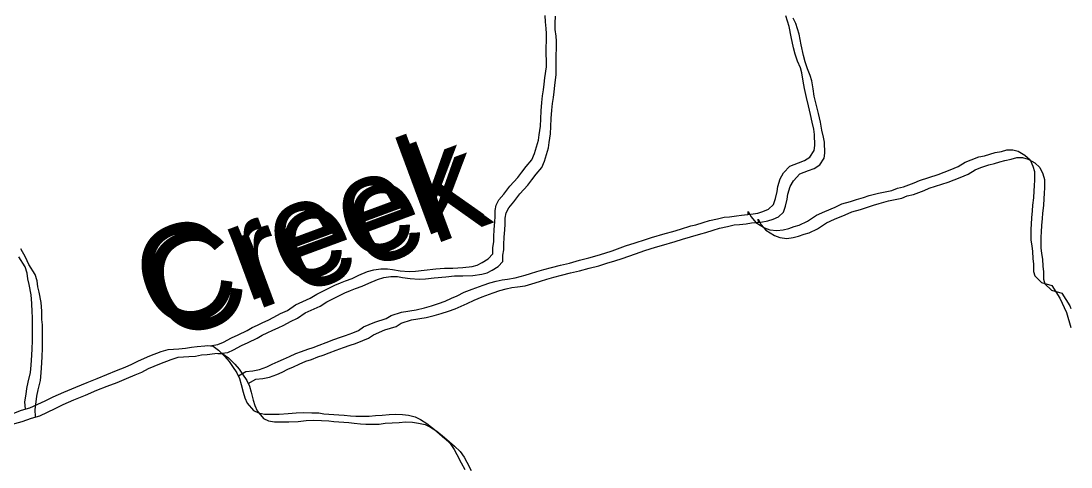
# Model space of a CAD drawing. Extents: x -21.1 to 50.3, y -4.9 to 22.1.
# Drawn here: x 49.24 to 50.256, y 18.76 to 19.192 of the extents above; entities that cross this region are included whole.
import ezdxf

# ---------------------------------------------------------------- set-up
doc = ezdxf.new("R2010")
doc.units = 0
doc.layers.add('GM_X_Minor_River', color=7, linetype='Continuous')
doc.layers.add('GM_X_Minor_River_Text', color=7, linetype='Continuous')

msp = doc.modelspace()

# ---------------------------------------------------------------- linework, layer by layer
at = {"layer": 'GM_X_Minor_River'}
for points in [[(49.45, 18.8481), (49.4501, 18.8481), (49.4573, 18.8523), (49.4641, 18.8531), (49.4706, 18.8543), (49.4778, 18.857), (49.4828, 18.8593), (49.4885, 18.862), (49.4938, 18.8643), (49.4995, 18.867), (49.5059, 18.8697), (49.5112, 18.8716), (49.5173, 18.8739), (49.5226, 18.8755), (49.5283, 18.8778), (49.5352, 18.8805), (49.5424, 18.8832), (49.5489, 18.8855), (49.5538, 18.8871), (49.561, 18.8898), (49.5663, 18.8921), (49.5713, 18.8955), (49.5823, 18.9001), (49.5933, 18.9036), (49.5982, 18.9067), (49.6081, 18.9098), (49.6222, 18.9121), (49.6302, 18.9141), (49.637, 18.916), (49.6438, 18.9183), (49.6503, 18.9206), (49.6564, 18.9233), (49.6621, 18.9256), (49.6689, 18.9291), (49.6765, 18.9322), (49.6871, 18.936), (49.6936, 18.9384), (49.6997, 18.9399), (49.7054, 18.9411), (49.7107, 18.9419), (49.7183, 18.943), (49.7278, 18.9458), (49.7331, 18.9473), (49.7392, 18.9492), (49.746, 18.9512), (49.7533, 18.9531), (49.762, 18.9554), (49.7707, 18.9574), (49.7803, 18.9601), (49.7894, 18.9624), (49.7974, 18.9648), (49.805, 18.9671), (49.8122, 18.9694), (49.8251, 18.974), (49.8342, 18.9771), (49.8445, 18.9802), (49.8502, 18.9821), (49.8635, 18.986), (49.8707, 18.988), (49.8783, 18.9903), (49.8882, 18.9934), (49.8931, 18.9945), (49.9003, 18.9969), (49.9064, 18.9988), (49.914, 19.0004), (49.9205, 19.0019), (49.9258, 19.0023), (49.9323, 19.0031), (49.9372, 19.0039), (49.9463, 19.0047), (49.9532, 19.0059), (49.9581, 19.0074), (49.9634, 19.0097), (49.9684, 19.0143), (49.9702, 19.02), (49.9717, 19.0269), (49.9725, 19.0318), (49.9747, 19.0391), (49.9781, 19.0448), (49.9842, 19.0513), (49.9925, 19.0547), (49.9982, 19.0567), (50.0035, 19.0601), (50.0077, 19.0666), (50.0084, 19.0715), (50.008, 19.0822), (50.0072, 19.0871), (50.0056, 19.0939), (50.004, 19.1015), (50.0021, 19.1099), (50.0002, 19.1178), (49.9982, 19.1266), (49.997, 19.1338), (49.9958, 19.1417), (49.9943, 19.1467), (49.9916, 19.1531), (49.9893, 19.1599), (49.9877, 19.166), (49.9854, 19.1766), (49.9834, 19.1869), (49.9803, 19.1971)], [(49.4977, 18.9114), (49.5053, 18.9168), (49.5197, 18.9233), (49.5262, 18.9272), (49.5364, 18.9325), (49.5436, 18.936), (49.5489, 18.9383), (49.5539, 18.9402), (49.5603, 18.9426), (49.5668, 18.9456), (49.5751, 18.9491), (49.5812, 18.951), (49.5881, 18.9518), (49.5945, 18.9519), (49.5995, 18.9511), (49.6067, 18.95), (49.6155, 18.9493), (49.6216, 18.9497), (49.6299, 18.9505), (49.6414, 18.9517), (49.6497, 18.9525), (49.6577, 18.9526), (49.6676, 18.953), (49.6764, 18.9542), (49.6813, 18.9554), (49.6862, 18.9581), (49.6919, 18.9615), (49.6965, 18.9665), (49.6964, 18.9726), (49.6976, 18.9779), (49.6975, 18.9828), (49.6979, 18.99), (49.6986, 18.9973), (49.6989, 19.0026), (49.6989, 19.0083), (49.6996, 19.0136), (49.7023, 19.0186), (49.7072, 19.0243), (49.7129, 19.0319), (49.7208, 19.0403), (49.7246, 19.0457), (49.7287, 19.051), (49.7344, 19.0575), (49.737, 19.0636), (49.7408, 19.0765), (49.7415, 19.0818), (49.7426, 19.0902), (49.7429, 19.0974), (49.7433, 19.105), (49.744, 19.113), (49.7447, 19.1195), (49.7455, 19.1255), (49.7462, 19.1309), (49.7469, 19.137), (49.7484, 19.1476), (49.7483, 19.1662), (49.7486, 19.1731), (49.7486, 19.1799), (49.7482, 19.1848), (49.7474, 19.1913), (49.7473, 19.1974)], [(49.5073, 18.9039), (49.5149, 18.9093), (49.5293, 18.9158), (49.5358, 18.9197), (49.546, 18.925), (49.5533, 18.9285), (49.5586, 18.9308), (49.5635, 18.9327), (49.57, 18.9351), (49.5764, 18.9381), (49.5848, 18.9416), (49.5909, 18.9435), (49.5977, 18.9443), (49.6042, 18.9444), (49.6091, 18.9436), (49.6164, 18.9425), (49.6251, 18.9418), (49.6312, 18.9422), (49.6396, 18.943), (49.651, 18.9442), (49.6594, 18.945), (49.6674, 18.9451), (49.6773, 18.9455), (49.686, 18.9467), (49.6909, 18.9479), (49.6959, 18.9506), (49.7016, 18.954), (49.7061, 18.959), (49.7061, 18.9651), (49.7072, 18.9704), (49.7072, 18.9753), (49.7075, 18.9825), (49.7082, 18.9898), (49.7086, 18.9951), (49.7085, 19.0008), (49.7093, 19.0061), (49.7119, 19.0111), (49.7168, 19.0168), (49.7225, 19.0244), (49.7304, 19.0328), (49.7342, 19.0382), (49.7384, 19.0435), (49.7441, 19.05), (49.7467, 19.0561), (49.7504, 19.069), (49.7511, 19.0743), (49.7522, 19.0827), (49.7526, 19.0899), (49.7529, 19.0975), (49.7536, 19.1055), (49.7544, 19.112), (49.7551, 19.118), (49.7558, 19.1234), (49.7566, 19.1294), (49.758, 19.1401), (49.7579, 19.1587), (49.7583, 19.1656), (49.7582, 19.1724), (49.7578, 19.1773), (49.757, 19.1838), (49.757, 19.1899), (49.7573, 19.1967)], [(49.4596, 18.8406), (49.4597, 18.8406), (49.4669, 18.8448), (49.4738, 18.8456), (49.4803, 18.8468), (49.4875, 18.8495), (49.4924, 18.8518), (49.4981, 18.8545), (49.5034, 18.8568), (49.5091, 18.8595), (49.5156, 18.8622), (49.5209, 18.8641), (49.527, 18.8664), (49.5323, 18.868), (49.538, 18.8703), (49.5448, 18.873), (49.552, 18.8757), (49.5585, 18.878), (49.5634, 18.8796), (49.5706, 18.8823), (49.576, 18.8846), (49.5809, 18.888), (49.5919, 18.8926), (49.6029, 18.8961), (49.6079, 18.8992), (49.6177, 18.9023), (49.6318, 18.9046), (49.6398, 18.9066), (49.6466, 18.9085), (49.6535, 18.9108), (49.6599, 18.9131), (49.666, 18.9158), (49.6717, 18.9181), (49.6785, 18.9216), (49.6861, 18.9247), (49.6968, 18.9285), (49.7032, 18.9309), (49.7093, 18.9324), (49.715, 18.9336), (49.7203, 18.9344), (49.7279, 18.9355), (49.7374, 18.9383), (49.7428, 18.9398), (49.7488, 18.9417), (49.7557, 18.9437), (49.7629, 18.9456), (49.7716, 18.9479), (49.7804, 18.9499), (49.7899, 18.9526), (49.799, 18.9549), (49.807, 18.9573), (49.8146, 18.9596), (49.8218, 18.9619), (49.8347, 18.9665), (49.8438, 18.9696), (49.8541, 18.9727), (49.8598, 18.9746), (49.8731, 18.9785), (49.8803, 18.9805), (49.8879, 18.9828), (49.8978, 18.9859), (49.9027, 18.987), (49.91, 18.9894), (49.916, 18.9913), (49.9237, 18.9928), (49.9301, 18.9944), (49.9354, 18.9948), (49.9419, 18.9956), (49.9469, 18.9964), (49.956, 18.9972), (49.9628, 18.9984), (49.9678, 18.9999), (49.9731, 19.0022), (49.978, 19.0068), (49.9799, 19.0125), (49.9814, 19.0194), (49.9821, 19.0243), (49.9843, 19.0316), (49.9877, 19.0373), (49.9938, 19.0438), (50.0021, 19.0472), (50.0078, 19.0492), (50.0132, 19.0526), (50.0173, 19.0591), (50.018, 19.064), (50.0176, 19.0747), (50.0168, 19.0796), (50.0152, 19.0864), (50.0137, 19.094), (50.0117, 19.1024), (50.0098, 19.1103), (50.0078, 19.1191), (50.0067, 19.1263), (50.0055, 19.1342), (50.0039, 19.1392), (50.0012, 19.1456), (49.9989, 19.1524), (49.9973, 19.1585), (49.995, 19.1691), (49.993, 19.1794), (49.9899, 19.1896)], [(49.9899, 19.1896), (49.9872, 19.1949)], [(49.9439, 19.0045), (49.9437, 19.0074), (49.9467, 19.0021), (49.9513, 18.9968), (49.9597, 18.9915), (49.9647, 18.9896), (49.9716, 18.9889), (49.9776, 18.9897), (49.983, 18.9909), (49.9883, 18.9928), (49.9932, 18.9943), (50.0012, 18.9982), (50.0099, 19.0039), (50.0179, 19.0074), (50.0281, 19.0116), (50.0346, 19.0147), (50.043, 19.017), (50.0487, 19.019), (50.0555, 19.0209), (50.0608, 19.0228), (50.0699, 19.0251), (50.0829, 19.0279), (50.0882, 19.0302), (50.0943, 19.0314), (50.1045, 19.0352), (50.1095, 19.0375), (50.1277, 19.0433), (50.1395, 19.0479), (50.1471, 19.051), (50.1539, 19.0552), (50.1596, 19.0576), (50.1672, 19.0603), (50.1725, 19.0614), (50.1778, 19.063), (50.1828, 19.0645), (50.1889, 19.0657), (50.1942, 19.0672), (50.1999, 19.0673), (50.2052, 19.0658), (50.2117, 19.062), (50.2167, 19.0575), (50.2194, 19.0514), (50.2209, 19.0461), (50.221, 19.0381), (50.2206, 19.0324), (50.2203, 19.0275), (50.2199, 19.0207), (50.2192, 19.0134), (50.2189, 19.0081), (50.2181, 19.0013), (50.2178, 18.9952), (50.2174, 18.9902), (50.2175, 18.9796), (50.2183, 18.9743), (50.2191, 18.9686), (50.2195, 18.9618), (50.2199, 18.9565), (50.22, 18.9492), (50.2214, 18.9449), (50.2279, 18.9386)], [(49.9536, 18.997), (49.9533, 18.9999), (49.9564, 18.9946), (49.961, 18.9893), (49.9694, 18.984), (49.9743, 18.9821), (49.9812, 18.9814), (49.9873, 18.9822), (49.9926, 18.9834), (49.9979, 18.9853), (50.0029, 18.9868), (50.0108, 18.9907), (50.0196, 18.9964), (50.0275, 18.9999), (50.0378, 19.0041), (50.0442, 19.0072), (50.0526, 19.0095), (50.0583, 19.0114), (50.0651, 19.0134), (50.0705, 19.0153), (50.0796, 19.0176), (50.0925, 19.0204), (50.0978, 19.0227), (50.1039, 19.0239), (50.1142, 19.0277), (50.1191, 19.03), (50.1373, 19.0358), (50.1491, 19.0404), (50.1567, 19.0435), (50.1635, 19.0477), (50.1692, 19.0501), (50.1768, 19.0528), (50.1822, 19.0539), (50.1875, 19.0555), (50.1924, 19.057), (50.1985, 19.0582), (50.2038, 19.0597), (50.2095, 19.0598), (50.2149, 19.0583), (50.2214, 19.0545), (50.2263, 19.05), (50.229, 19.0439), (50.2306, 19.0386), (50.2306, 19.0306), (50.2303, 19.0249), (50.2299, 19.02), (50.2296, 19.0132), (50.2289, 19.0059), (50.2285, 19.0006), (50.2278, 18.9938), (50.2274, 18.9877), (50.2271, 18.9827), (50.2271, 18.9721), (50.2279, 18.9668), (50.2287, 18.9611), (50.2291, 18.9543), (50.2296, 18.949), (50.2296, 18.9417), (50.2311, 18.9374), (50.2376, 18.9311)], [(49.2441, 18.8158), (49.2435, 18.823), (49.2446, 18.8303), (49.2454, 18.836), (49.2465, 18.8421), (49.2487, 18.8512), (49.2494, 18.8584), (49.2501, 18.8683), (49.2505, 18.8744), (49.2508, 18.882), (49.2507, 18.9051), (49.2503, 18.9101), (49.2502, 18.9184), (49.2494, 18.9268), (49.2475, 18.9367), (49.2463, 18.942), (49.2455, 18.9477), (49.2436, 18.9537), (49.2374, 18.9636)], [(49.2538, 18.8083), (49.2532, 18.8155), (49.2543, 18.8228), (49.255, 18.8285), (49.2561, 18.8346), (49.2584, 18.8437), (49.2591, 18.8509), (49.2598, 18.8608), (49.2601, 18.8669), (49.2605, 18.8745), (49.2603, 18.8976), (49.2599, 18.9026), (49.2599, 18.9109), (49.2591, 18.9193), (49.2571, 18.9292), (49.2559, 18.9345), (49.2552, 18.9402), (49.2532, 18.9462), (49.2471, 18.9561), (49.244, 18.9633), (49.2394, 18.9712)], [(50.2279, 18.9386), (50.2378, 18.9356), (50.2455, 18.9235), (50.252, 18.9095), (50.2563, 18.8951)], [(50.2376, 18.9311), (50.2475, 18.9281), (50.2551, 18.916), (50.2563, 18.9134)], [(49.231, 18.8112), (49.2402, 18.8147), (49.2481, 18.817), (49.2629, 18.8239), (49.2709, 18.8278), (49.2812, 18.8324), (49.2926, 18.837), (49.3036, 18.8416), (49.3135, 18.8455), (49.3229, 18.8493), (49.3321, 18.8532), (49.3404, 18.8566), (49.3469, 18.8593), (49.3533, 18.8628), (49.3643, 18.8674), (49.3754, 18.8716), (49.3822, 18.8736), (49.3925, 18.8744), (49.3989, 18.8748), (49.4046, 18.876), (49.4103, 18.8764), (49.4176, 18.8772), (49.4244, 18.8776), (49.4301, 18.8784), (49.4358, 18.8807), (49.4434, 18.8849), (49.4499, 18.888), (49.4586, 18.8922), (49.4635, 18.8949), (49.4685, 18.8972), (49.4738, 18.8999), (49.4791, 18.9022), (49.4844, 18.9049), (49.4909, 18.9084), (49.4977, 18.9114)], [(49.23, 18.801), (49.2407, 18.8037), (49.2498, 18.8072), (49.2578, 18.8095), (49.2726, 18.8164), (49.2806, 18.8203), (49.2908, 18.8249), (49.3022, 18.8295), (49.3132, 18.8341), (49.3231, 18.838), (49.3326, 18.8418), (49.3417, 18.8457), (49.3501, 18.8491), (49.3565, 18.8518), (49.363, 18.8553), (49.374, 18.8599), (49.385, 18.8641), (49.3918, 18.8661), (49.4021, 18.8669), (49.4086, 18.8673), (49.4143, 18.8685), (49.42, 18.8689), (49.4272, 18.8697), (49.4341, 18.8701), (49.4398, 18.8709), (49.4455, 18.8732), (49.4531, 18.8774), (49.4595, 18.8805), (49.4682, 18.8847), (49.4732, 18.8874), (49.4781, 18.8897), (49.4834, 18.8924), (49.4887, 18.8947), (49.4941, 18.8974), (49.5005, 18.9009), (49.5073, 18.9039)], [(49.4207, 18.8774), (49.4256, 18.8769), (49.4309, 18.8731), (49.437, 18.867), (49.4413, 18.8621), (49.4443, 18.8572), (49.4486, 18.8511), (49.4512, 18.8455), (49.4528, 18.8398), (49.4548, 18.8322), (49.4563, 18.8269), (49.4586, 18.8216), (49.4647, 18.8144), (49.4697, 18.8121), (49.4754, 18.811), (49.483, 18.8111), (49.4895, 18.8111), (49.4983, 18.8115), (49.5062, 18.8123), (49.5127, 18.8127), (49.5211, 18.8124), (49.5279, 18.8121), (49.5329, 18.8113), (49.5474, 18.8103), (49.5527, 18.8099), (49.5588, 18.8092), (49.5637, 18.8089), (49.5767, 18.8089), (49.5828, 18.8097), (49.5892, 18.8101), (49.5961, 18.8105), (49.6022, 18.811), (49.609, 18.8106), (49.6147, 18.8099), (49.6212, 18.8084), (49.6266, 18.8058), (49.6327, 18.802), (49.6399, 18.796), (49.6449, 18.7918), (49.6499, 18.7873), (49.6552, 18.7824), (49.6591, 18.7767), (49.6618, 18.7718), (49.666, 18.7638), (49.6695, 18.7574)], [(49.4303, 18.8699), (49.4352, 18.8694), (49.4406, 18.8656), (49.4467, 18.8595), (49.4509, 18.8546), (49.454, 18.8497), (49.4582, 18.8436), (49.4609, 18.838), (49.4624, 18.8323), (49.4644, 18.8247), (49.4659, 18.8194), (49.4683, 18.8141), (49.4744, 18.8069), (49.4793, 18.8046), (49.4851, 18.8035), (49.4927, 18.8036), (49.4991, 18.8036), (49.5079, 18.804), (49.5159, 18.8048), (49.5224, 18.8052), (49.5307, 18.8049), (49.5376, 18.8046), (49.5425, 18.8038), (49.557, 18.8028), (49.5623, 18.8024), (49.5684, 18.8017), (49.5734, 18.8013), (49.5863, 18.8014), (49.5924, 18.8022), (49.5989, 18.8026), (49.6057, 18.803), (49.6118, 18.8035), (49.6187, 18.8031), (49.6244, 18.8024), (49.6309, 18.8009), (49.6362, 18.7983), (49.6423, 18.7945), (49.6496, 18.7885), (49.6546, 18.7843), (49.6595, 18.7798), (49.6649, 18.7749), (49.6687, 18.7692), (49.6714, 18.7643), (49.6756, 18.7563)]]:
    msp.add_lwpolyline(points, dxfattribs=at)

# ---------------------------------------------------------------- texts
at = {"layer": 'GM_X_Minor_River_Text'}
for p in [(49.3713, 18.8871), (49.381, 18.8796)]:
    msp.add_text('Creek', height=0.09472, rotation=20.3172, dxfattribs=at).set_placement(p)

doc.saveas('drawing.dxf')
